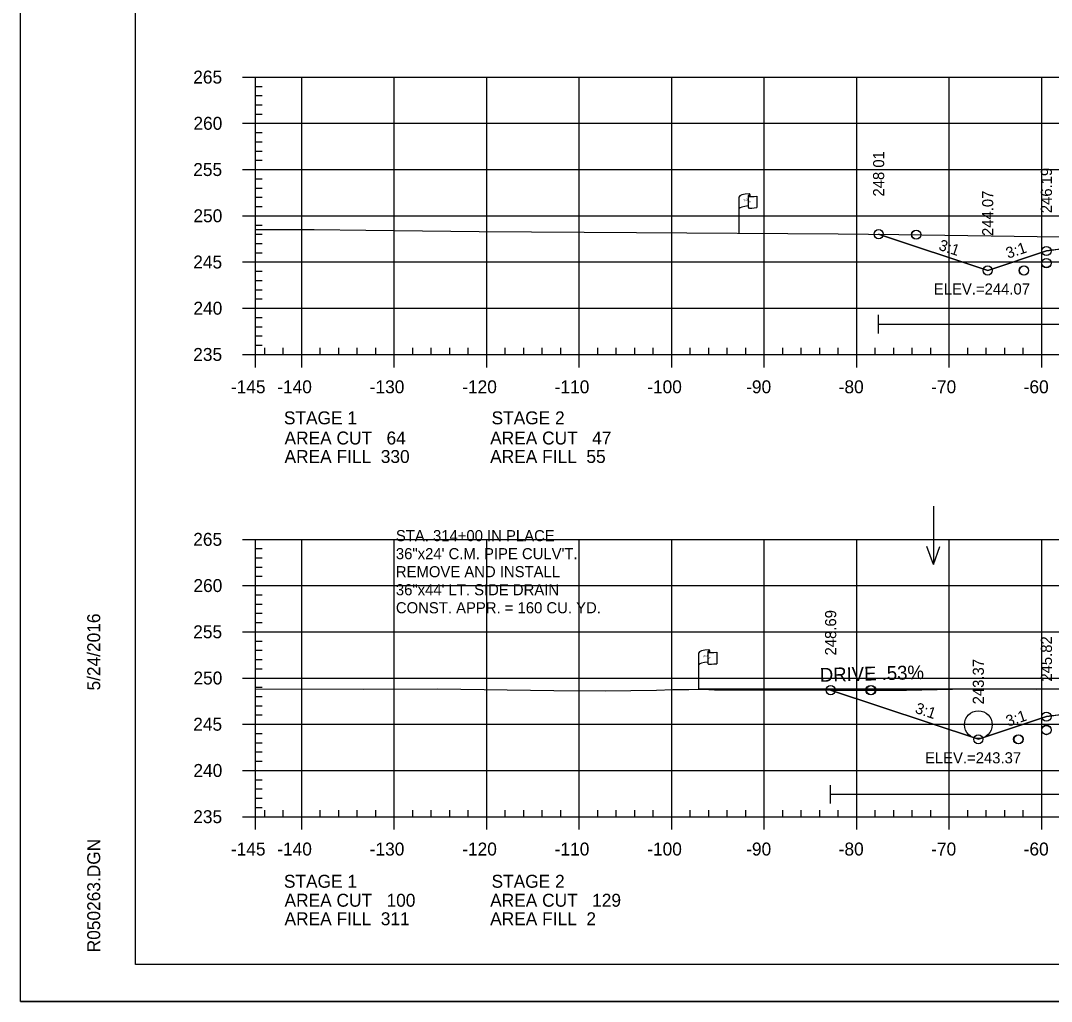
# Model space of a CAD drawing. Extents: x 1365647 to 1367999, y 387113 to 400173.
# Drawn here: x 1365723.7 to 1365835.1, y 398466.3 to 398572.4 of the extents above; entities that cross this region are included whole.
import ezdxf

# ---------------------------------------------------------------- set-up
doc = ezdxf.new("R2010")
doc.units = 0
for name, color, linetype in [('E_Existing ROW', 7, 'Continuous'), ('R_Axis', 7, 'Continuous'), ('R_Axis Annot', 7, 'Continuous'), ('R_Border', 7, 'Continuous'), ('R_Border Notes', 7, 'Continuous'), ('R_Contours', 7, 'Continuous'), ('R_Draft', 7, 'Continuous'), ('R_Drive', 7, 'Continuous'), ('R_Exist Surface', 7, 'Continuous'), ('R_Fin Surface', 7, 'Continuous'), ('R_Fin Surface Annot', 7, 'Continuous'), ('R_Grid', 7, 'Continuous'), ('R_No Plot', 7, 'Continuous'), ('R_Water', 7, 'Continuous'), ('R_Water Annot', 7, 'Continuous'), ('R_Xsect Elev', 7, 'Continuous')]:
    doc.layers.add(name, color=color, linetype=linetype)

msp = doc.modelspace()

# ---------------------------------------------------------------- linework, layer by layer
at = {"layer": 'E_Existing ROW'}
for p, q in [((1365801.36, 398549.4), (1365801.36, 398553.35)), ((1365802.36, 398553.44), (1365802.36, 398553.43)), ((1365802.36, 398553.43), (1365802.36, 398552.2)), ((1365802.53, 398553.6), (1365802.53, 398553.36)), ((1365803.3, 398553.41), (1365803.3, 398552.17)), ((1365797.01, 398500.07), (1365797.01, 398504.02)), ((1365798, 398504.11), (1365798, 398504.1)), ((1365798, 398504.1), (1365798, 398502.87)), ((1365798.17, 398504.27), (1365798.17, 398504.03)), ((1365798.94, 398504.07), (1365798.94, 398502.83))]:
    msp.add_line(p, q, dxfattribs=at)
for centre, radius, start, end in [((1365802.45, 398553.6), 0.0783, 263.0712, 93.9564), ((1365802.44, 398553.44), 0.078, 88.6458, 274.2828), ((1365802.44, 398552.2), 0.0783, 180, 273.9564), ((1365798.08, 398504.11), 0.078, 88.6458, 274.2828), ((1365798.09, 398504.27), 0.0783, 263.0712, 93.9564), ((1365798.08, 398502.87), 0.0783, 180, 273.9564)]:
    msp.add_arc(centre, radius, start, end, dxfattribs=at)
for centre, major_axis, ratio, start_param, end_param in [((1365802.95, 398553.39), (-1.58, -0.04), 0.19887, 5.030368, 6.283185), ((1365803.65, 398553.51), (-1.23, -0.13), 0.052933, 0.159456, 1.268315), ((1365802.94, 398552.07), (-1.58, -0.04), 0.19887, 5.083035, 6.194897), ((1365803.65, 398552.27), (-1.23, -0.13), 0.052933, 0.159456, 1.268315), ((1365798.59, 398504.06), (-1.58, -0.04), 0.19887, 5.030368, 6.283185), ((1365799.3, 398504.18), (-1.23, -0.13), 0.052933, 0.159456, 1.268315), ((1365798.58, 398502.74), (-1.58, -0.04), 0.19887, 5.083035, 6.194897), ((1365799.3, 398502.94), (-1.23, -0.13), 0.052933, 0.159456, 1.268315)]:
    msp.add_ellipse(centre, major_axis=major_axis, ratio=ratio, start_param=start_param, end_param=end_param, dxfattribs=at)
at = {"layer": 'R_Axis'}
for p, q in [((1365747.69, 398566.29), (1365749.09, 398566.29)), ((1365749.09, 398536.29), (1365749.09, 398566.29)), ((1365749.09, 398565.29), (1365749.79, 398565.29)), ((1365749.09, 398564.29), (1365749.79, 398564.29)), ((1365749.09, 398563.29), (1365749.79, 398563.29)), ((1365749.09, 398562.29), (1365749.79, 398562.29)), ((1365747.69, 398561.29), (1365749.09, 398561.29)), ((1365749.09, 398560.29), (1365749.79, 398560.29)), ((1365749.09, 398559.29), (1365749.79, 398559.29)), ((1365749.09, 398558.29), (1365749.79, 398558.29)), ((1365749.09, 398557.29), (1365749.79, 398557.29)), ((1365747.69, 398556.29), (1365749.09, 398556.29)), ((1365749.09, 398555.29), (1365749.79, 398555.29)), ((1365749.09, 398554.29), (1365749.79, 398554.29)), ((1365749.09, 398553.29), (1365749.79, 398553.29)), ((1365749.09, 398552.29), (1365749.79, 398552.29)), ((1365747.69, 398551.29), (1365749.09, 398551.29)), ((1365749.09, 398550.29), (1365749.79, 398550.29)), ((1365749.09, 398549.29), (1365749.79, 398549.29)), ((1365749.09, 398548.29), (1365749.79, 398548.29)), ((1365749.09, 398547.29), (1365749.79, 398547.29)), ((1365747.69, 398546.29), (1365749.09, 398546.29)), ((1365749.09, 398545.29), (1365749.79, 398545.29)), ((1365749.09, 398544.29), (1365749.79, 398544.29)), ((1365749.09, 398543.29), (1365749.79, 398543.29)), ((1365749.09, 398542.29), (1365749.79, 398542.29)), ((1365747.69, 398541.29), (1365749.09, 398541.29)), ((1365749.09, 398540.29), (1365749.79, 398540.29)), ((1365749.09, 398539.29), (1365749.79, 398539.29)), ((1365749.09, 398538.29), (1365749.79, 398538.29)), ((1365749.09, 398537.29), (1365749.79, 398537.29)), ((1365749.09, 398536.29), (1365749.09, 398536.99)), ((1365750.09, 398536.29), (1365750.09, 398536.99)), ((1365752.09, 398536.29), (1365752.09, 398536.99)), ((1365756.09, 398536.29), (1365756.09, 398536.99)), ((1365758.09, 398536.29), (1365758.09, 398536.99)), ((1365760.09, 398536.29), (1365760.09, 398536.99)), ((1365762.09, 398536.29), (1365762.09, 398536.99)), ((1365766.09, 398536.29), (1365766.09, 398536.99)), ((1365768.09, 398536.29), (1365768.09, 398536.99)), ((1365770.09, 398536.29), (1365770.09, 398536.99)), ((1365772.09, 398536.29), (1365772.09, 398536.99)), ((1365776.09, 398536.29), (1365776.09, 398536.99)), ((1365778.09, 398536.29), (1365778.09, 398536.99)), ((1365780.09, 398536.29), (1365780.09, 398536.99)), ((1365782.09, 398536.29), (1365782.09, 398536.99)), ((1365786.09, 398536.29), (1365786.09, 398536.99)), ((1365788.09, 398536.29), (1365788.09, 398536.99)), ((1365790.09, 398536.29), (1365790.09, 398536.99)), ((1365792.09, 398536.29), (1365792.09, 398536.99)), ((1365796.09, 398536.29), (1365796.09, 398536.99)), ((1365798.09, 398536.29), (1365798.09, 398536.99)), ((1365800.09, 398536.29), (1365800.09, 398536.99)), ((1365802.09, 398536.29), (1365802.09, 398536.99)), ((1365806.09, 398536.29), (1365806.09, 398536.99)), ((1365808.09, 398536.29), (1365808.09, 398536.99)), ((1365810.09, 398536.29), (1365810.09, 398536.99)), ((1365812.09, 398536.29), (1365812.09, 398536.99)), ((1365816.09, 398536.29), (1365816.09, 398536.99)), ((1365818.09, 398536.29), (1365818.09, 398536.99)), ((1365820.09, 398536.29), (1365820.09, 398536.99)), ((1365822.09, 398536.29), (1365822.09, 398536.99)), ((1365826.09, 398536.29), (1365826.09, 398536.99)), ((1365828.09, 398536.29), (1365828.09, 398536.99)), ((1365830.09, 398536.29), (1365830.09, 398536.99)), ((1365832.09, 398536.29), (1365832.09, 398536.99)), ((1365747.69, 398536.29), (1365749.09, 398536.29)), ((1365749.09, 398536.29), (1366039.09, 398536.29)), ((1365749.09, 398534.89), (1365749.09, 398536.29)), ((1365754.09, 398534.89), (1365754.09, 398536.29)), ((1365764.09, 398534.89), (1365764.09, 398536.29)), ((1365774.09, 398534.89), (1365774.09, 398536.29)), ((1365784.09, 398534.89), (1365784.09, 398536.29)), ((1365794.09, 398534.89), (1365794.09, 398536.29)), ((1365804.09, 398534.89), (1365804.09, 398536.29)), ((1365814.09, 398534.89), (1365814.09, 398536.29)), ((1365824.09, 398534.89), (1365824.09, 398536.29)), ((1365834.09, 398534.89), (1365834.09, 398536.29)), ((1365747.69, 398516.29), (1365749.09, 398516.29)), ((1365749.09, 398486.29), (1365749.09, 398516.29)), ((1365749.09, 398515.29), (1365749.79, 398515.29)), ((1365749.09, 398514.29), (1365749.79, 398514.29)), ((1365749.09, 398513.29), (1365749.79, 398513.29)), ((1365749.09, 398512.29), (1365749.79, 398512.29)), ((1365747.69, 398511.29), (1365749.09, 398511.29)), ((1365749.09, 398510.29), (1365749.79, 398510.29)), ((1365749.09, 398509.29), (1365749.79, 398509.29)), ((1365749.09, 398508.29), (1365749.79, 398508.29)), ((1365749.09, 398507.29), (1365749.79, 398507.29)), ((1365747.69, 398506.29), (1365749.09, 398506.29)), ((1365749.09, 398505.29), (1365749.79, 398505.29)), ((1365749.09, 398504.29), (1365749.79, 398504.29)), ((1365749.09, 398503.29), (1365749.79, 398503.29)), ((1365747.69, 398501.29), (1365749.09, 398501.29)), ((1365749.09, 398502.29), (1365749.79, 398502.29)), ((1365749.09, 398500.29), (1365749.79, 398500.29)), ((1365749.09, 398499.29), (1365749.79, 398499.29)), ((1365749.09, 398498.29), (1365749.79, 398498.29)), ((1365749.09, 398497.29), (1365749.79, 398497.29)), ((1365747.69, 398496.29), (1365749.09, 398496.29)), ((1365749.09, 398495.29), (1365749.79, 398495.29)), ((1365749.09, 398494.29), (1365749.79, 398494.29)), ((1365749.09, 398493.29), (1365749.79, 398493.29)), ((1365747.69, 398491.29), (1365749.09, 398491.29)), ((1365749.09, 398492.29), (1365749.79, 398492.29)), ((1365749.09, 398490.29), (1365749.79, 398490.29)), ((1365749.09, 398489.29), (1365749.79, 398489.29)), ((1365749.09, 398488.29), (1365749.79, 398488.29)), ((1365749.09, 398487.29), (1365749.79, 398487.29)), ((1365749.09, 398486.29), (1365749.09, 398486.99)), ((1365750.09, 398486.29), (1365750.09, 398486.99)), ((1365752.09, 398486.29), (1365752.09, 398486.99)), ((1365756.09, 398486.29), (1365756.09, 398486.99)), ((1365758.09, 398486.29), (1365758.09, 398486.99)), ((1365760.09, 398486.29), (1365760.09, 398486.99)), ((1365762.09, 398486.29), (1365762.09, 398486.99)), ((1365766.09, 398486.29), (1365766.09, 398486.99)), ((1365768.09, 398486.29), (1365768.09, 398486.99)), ((1365770.09, 398486.29), (1365770.09, 398486.99)), ((1365772.09, 398486.29), (1365772.09, 398486.99)), ((1365776.09, 398486.29), (1365776.09, 398486.99)), ((1365778.09, 398486.29), (1365778.09, 398486.99)), ((1365780.09, 398486.29), (1365780.09, 398486.99)), ((1365782.09, 398486.29), (1365782.09, 398486.99)), ((1365786.09, 398486.29), (1365786.09, 398486.99)), ((1365788.09, 398486.29), (1365788.09, 398486.99)), ((1365790.09, 398486.29), (1365790.09, 398486.99)), ((1365792.09, 398486.29), (1365792.09, 398486.99)), ((1365796.09, 398486.29), (1365796.09, 398486.99)), ((1365798.09, 398486.29), (1365798.09, 398486.99)), ((1365800.09, 398486.29), (1365800.09, 398486.99)), ((1365802.09, 398486.29), (1365802.09, 398486.99)), ((1365806.09, 398486.29), (1365806.09, 398486.99)), ((1365808.09, 398486.29), (1365808.09, 398486.99)), ((1365810.09, 398486.29), (1365810.09, 398486.99)), ((1365812.09, 398486.29), (1365812.09, 398486.99)), ((1365816.09, 398486.29), (1365816.09, 398486.99)), ((1365818.09, 398486.29), (1365818.09, 398486.99)), ((1365820.09, 398486.29), (1365820.09, 398486.99)), ((1365822.09, 398486.29), (1365822.09, 398486.99)), ((1365826.09, 398486.29), (1365826.09, 398486.99)), ((1365828.09, 398486.29), (1365828.09, 398486.99)), ((1365830.09, 398486.29), (1365830.09, 398486.99)), ((1365832.09, 398486.29), (1365832.09, 398486.99)), ((1365747.69, 398486.29), (1365749.09, 398486.29)), ((1365749.09, 398486.29), (1366039.09, 398486.29)), ((1365749.09, 398484.89), (1365749.09, 398486.29)), ((1365754.09, 398484.89), (1365754.09, 398486.29)), ((1365764.09, 398484.89), (1365764.09, 398486.29)), ((1365774.09, 398484.89), (1365774.09, 398486.29)), ((1365784.09, 398484.89), (1365784.09, 398486.29)), ((1365794.09, 398484.89), (1365794.09, 398486.29)), ((1365804.09, 398484.89), (1365804.09, 398486.29)), ((1365814.09, 398484.89), (1365814.09, 398486.29)), ((1365824.09, 398484.89), (1365824.09, 398486.29)), ((1365834.09, 398484.89), (1365834.09, 398486.29))]:
    msp.add_line(p, q, dxfattribs=at)
at = {"layer": 'R_Border'}
for p, q in [((1365736.09, 398470.29), (1365736.09, 398675.75)), ((1365736.09, 398470.29), (1365736.09, 398470.29)), ((1366052.27, 398470.29), (1365736.09, 398470.29))]:
    msp.add_line(p, q, dxfattribs=at)
at = {"layer": 'R_Contours'}
for points in [[(1365816.45, 398549.3), (1365818.63, 398549.28), (1365836.07, 398549), (1365839.67, 398548.87), (1365844.94, 398548.54), (1365835.17, 398547.58), (1365834.59, 398547.48), (1365828.24, 398545.37)], [(1365811.26, 398499.98), (1365812.34, 398499.98), (1365819.47, 398499.98), (1365827.75, 398500.16), (1365833.52, 398500.1), (1365845.58, 398500.29), (1365847.93, 398500.34), (1365859.96, 398500.55), (1365861.63, 398500.67), (1365872.54, 398500.88), (1365862.59, 398499.9), (1365835.17, 398497.21), (1365834.59, 398497.11), (1365827.23, 398494.66)]]:
    msp.add_lwpolyline(points, close=True, dxfattribs=at)
at = {"layer": 'R_Drive'}
msp.add_line((1365849.62, 398500.1), (1365797.09, 398500.07), dxfattribs=at)
at = {"layer": 'R_Exist Surface'}
for points in [[(1365749.09, 398549.82), (1365755.41, 398549.8), (1365761.01, 398549.74), (1365773.25, 398549.57), (1365790.27, 398549.47), (1365812.09, 398549.33), (1365818.63, 398549.28), (1365836.07, 398549)], [(1365749.09, 398500.12), (1365760.81, 398500.09), (1365768.76, 398500.11), (1365781.34, 398499.93), (1365786.9, 398499.89), (1365792.43, 398499.97), (1365794.21, 398500.05), (1365795.92, 398500.03), (1365797.05, 398500.07), (1365797.46, 398500.08), (1365798.72, 398500.02), (1365812.34, 398499.98), (1365819.47, 398499.98), (1365827.75, 398500.16), (1365833.52, 398500.1), (1365845.58, 398500.29)]]:
    msp.add_lwpolyline(points, dxfattribs=at)
at = {"layer": 'R_Fin Surface'}
for points in [[(1365816.45, 398549.3), (1365828.24, 398545.37), (1365834.59, 398547.48), (1365835.17, 398547.58), (1365856.59, 398551.15), (1365862.59, 398551.74), (1365864.59, 398551.94), (1365894.09, 398554.83), (1365923.59, 398557.72), (1365925.59, 398557.91), (1365931.59, 398558.5), (1365945.36, 398556.21), (1365953.59, 398554.83), (1365983.15, 398544.98), (1365998.66, 398550.15)], [(1365811.26, 398499.98), (1365827.23, 398494.66), (1365834.59, 398497.11), (1365835.17, 398497.21), (1365856.59, 398500.78), (1365862.59, 398501.37), (1365864.59, 398501.56), (1365894.09, 398504.46), (1365923.59, 398507.35), (1365925.59, 398507.54), (1365931.59, 398508.13), (1365945.36, 398505.84), (1365953.59, 398504.46), (1365983.31, 398494.56), (1366003.89, 398501.42)]]:
    msp.add_lwpolyline(points, dxfattribs=at)
at = {"layer": 'R_Grid'}
for p, q in [((1365749.09, 398566.29), (1366039.09, 398566.29)), ((1365749.09, 398536.29), (1365749.09, 398566.29)), ((1365754.09, 398536.29), (1365754.09, 398566.29)), ((1365764.09, 398536.29), (1365764.09, 398566.29)), ((1365774.09, 398536.29), (1365774.09, 398566.29)), ((1365784.09, 398536.29), (1365784.09, 398566.29)), ((1365794.09, 398536.29), (1365794.09, 398566.29)), ((1365804.09, 398536.29), (1365804.09, 398566.29)), ((1365814.09, 398536.29), (1365814.09, 398566.29)), ((1365824.09, 398536.29), (1365824.09, 398566.29)), ((1365834.09, 398536.29), (1365834.09, 398566.29)), ((1365749.09, 398561.29), (1366039.09, 398561.29)), ((1365749.09, 398556.29), (1366039.09, 398556.29)), ((1365749.09, 398551.29), (1366039.09, 398551.29)), ((1365749.09, 398546.29), (1366039.09, 398546.29)), ((1365749.09, 398541.29), (1366039.09, 398541.29)), ((1365749.09, 398536.29), (1366039.09, 398536.29)), ((1365749.09, 398516.29), (1366039.09, 398516.29)), ((1365749.09, 398486.29), (1365749.09, 398516.29)), ((1365754.09, 398486.29), (1365754.09, 398516.29)), ((1365764.09, 398486.29), (1365764.09, 398516.29)), ((1365774.09, 398486.29), (1365774.09, 398516.29)), ((1365784.09, 398486.29), (1365784.09, 398516.29)), ((1365794.09, 398486.29), (1365794.09, 398516.29)), ((1365804.09, 398486.29), (1365804.09, 398516.29)), ((1365814.09, 398486.29), (1365814.09, 398516.29)), ((1365824.09, 398486.29), (1365824.09, 398516.29)), ((1365834.09, 398486.29), (1365834.09, 398516.29)), ((1365749.09, 398511.29), (1366039.09, 398511.29)), ((1365749.09, 398506.29), (1366039.09, 398506.29)), ((1365749.09, 398501.29), (1366039.09, 398501.29)), ((1365749.09, 398496.29), (1366039.09, 398496.29)), ((1365749.09, 398491.29), (1366039.09, 398491.29)), ((1365749.09, 398486.29), (1366039.09, 398486.29))]:
    msp.add_line(p, q, dxfattribs=at)
at = {"layer": 'R_No Plot'}
msp.add_line((1365723.69, 398466.31), (1366057.03, 398466.31), dxfattribs=at)
msp.add_lwpolyline([(1365723.69, 398679.65), (1366057.03, 398679.65), (1366057.03, 398466.31), (1365723.69, 398466.31)], close=True, dxfattribs=at)
for centre in [(1365816.45, 398549.3), (1365820.5, 398549.25), (1365820.52, 398549.25), (1365834.59, 398547.48), (1365834.59, 398546.18), (1365834.59, 398546.17), (1365828.24, 398545.37), (1365832.15, 398545.37), (1365832.17, 398545.37), (1365811.26, 398499.98), (1365815.58, 398499.98), (1365815.64, 398499.98), (1365834.59, 398497.11), (1365834.59, 398495.68), (1365834.59, 398495.66), (1365827.23, 398494.66), (1365831.54, 398494.66), (1365831.59, 398494.66)]:
    msp.add_circle(centre, 0.5, dxfattribs=at)
at = {"layer": 'R_Water'}
for p, q in [((1365816.45, 398538.56), (1365816.45, 398540.56)), ((1365816.45, 398539.56), (1365881.62, 398539.56)), ((1365811.26, 398487.71), (1365811.26, 398489.71)), ((1365811.26, 398488.71), (1365881.11, 398488.71))]:
    msp.add_line(p, q, dxfattribs=at)
msp.add_circle((1365827.23, 398496.24), 1.5, dxfattribs=at)
at = {"layer": 'R_Water Annot'}
for p, q in [((1365822.37, 398519.86), (1365822.37, 398513.58)), ((1365822.37, 398513.58), (1365821.67, 398515.5)), ((1365822.37, 398513.58), (1365823.07, 398515.5))]:
    msp.add_line(p, q, dxfattribs=at)

# ---------------------------------------------------------------- texts
at = {"layer": 'E_Existing ROW'}
for s, height, rotation, p in [('R ', 0.2, 9.9884, (1365801.88, 398552.85)), (' O', 0.2, 9.9884, (1365802.03, 398552.9)), ('W', 0.2, 351.1788, (1365802.36, 398552.73)), ('DWB 11-9-07', 0.001, 90, (1365802.53, 398553.36)), ('DWB 11-9-07', 0.001, 5.0717, (1365803.29, 398552.17)), ('DWB 11-9-07', 0.001, 90, (1365801.36, 398549.4)), ('R ', 0.2, 9.9884, (1365797.53, 398503.52)), (' O', 0.2, 9.9884, (1365797.67, 398503.56)), ('W', 0.2, 351.1788, (1365798, 398503.4)), ('DWB 11-9-07', 0.001, 90, (1365798.17, 398504.03)), ('DWB 11-9-07', 0.001, 5.0717, (1365798.93, 398502.83)), ('DWB 11-9-07', 0.001, 90, (1365797.01, 398500.07))]:
    msp.add_text(s, height=height, rotation=rotation, dxfattribs=at).set_placement(p)
at = {"layer": 'R_Axis Annot'}
for s, p in [('265', (1365742.35, 398565.59)), ('260', (1365742.37, 398560.59)), ('255', (1365742.35, 398555.59)), ('250', (1365742.37, 398550.59)), ('245', (1365742.35, 398545.59)), ('240', (1365742.37, 398540.59)), ('235', (1365742.35, 398535.59)), ('-145', (1365746.42, 398532.09)), ('-140', (1365751.43, 398532.09)), ('-130', (1365761.43, 398532.09)), ('-120', (1365771.43, 398532.09)), ('-110', (1365781.43, 398532.09)), ('-100', (1365791.43, 398532.09)), ('-90', (1365802.13, 398532.09)), ('-80', (1365812.13, 398532.09)), ('-70', (1365822.13, 398532.09)), ('-60', (1365832.13, 398532.09)), ('STAGE 1', (1365752.15, 398528.73)), ('STAGE 2', (1365774.6, 398528.73)), ('AREA CUT   64', (1365752.22, 398526.55)), ('AREA CUT   47', (1365774.45, 398526.55)), ('AREA FILL  330', (1365752.22, 398524.55)), ('AREA FILL  55', (1365774.45, 398524.55)), ('265', (1365742.35, 398515.59)), ('260', (1365742.37, 398510.59)), ('255', (1365742.35, 398505.59)), ('250', (1365742.37, 398500.59)), ('245', (1365742.35, 398495.59)), ('240', (1365742.37, 398490.59)), ('235', (1365742.35, 398485.59)), ('-145', (1365746.42, 398482.09)), ('-140', (1365751.43, 398482.09)), ('-130', (1365761.43, 398482.09)), ('-120', (1365771.43, 398482.09)), ('-110', (1365781.43, 398482.09)), ('-100', (1365791.43, 398482.09)), ('-90', (1365802.13, 398482.09)), ('-80', (1365812.13, 398482.09)), ('-70', (1365822.13, 398482.09)), ('-60', (1365832.13, 398482.09)), ('STAGE 1', (1365752.15, 398478.6)), ('STAGE 2', (1365774.6, 398478.6)), ('AREA CUT   100', (1365752.22, 398476.55)), ('AREA CUT   129', (1365774.45, 398476.55)), ('AREA FILL  311', (1365752.22, 398474.55)), ('AREA FILL  2', (1365774.45, 398474.55))]:
    msp.add_text(s, height=1.4, dxfattribs=at).set_placement(p)
at = {"layer": 'R_Border'}
for s, p in [('5/24/2016', (1365732.29, 398499.94)), ('R050263.DGN', (1365732.29, 398471.62))]:
    msp.add_text(s, height=1.4, rotation=90, dxfattribs=at).set_placement(p)
at = {"layer": 'R_Border Notes'}
for s, p in [('ELEV.=244.07', (1365822.42, 398542.77)), ('ELEV.=243.37', (1365821.46, 398492.06))]:
    msp.add_text(s, height=1.2, dxfattribs=at).set_placement(p)
at = {"layer": 'R_Draft'}
for s, p in [('STA. 314+00 IN PLACE', (1365764.26, 398516.09)), ('36"x24\' C.M. PIPE CULV\'T.', (1365764.26, 398514.14)), ('REMOVE AND INSTALL ', (1365764.26, 398512.19)), ('36"x44\' LT. SIDE DRAIN', (1365764.26, 398510.24)), ('CONST. APPR. = 160 CU. YD.', (1365764.26, 398508.29))]:
    msp.add_text(s, height=1.2, rotation=360, dxfattribs=at).set_placement(p)
at = {"layer": 'R_Drive'}
msp.add_text('DRIVE .53%', height=1.5, rotation=1.5525, dxfattribs=at).set_placement((1365810.11, 398500.87))
at = {"layer": 'R_Fin Surface Annot'}
for rotation, p in [(341.5651, (1365822.85, 398547.63)), (18.4349, (1365830.44, 398546.64)), (341.5651, (1365820.3, 398497.54)), (18.4349, (1365830.44, 398496.02))]:
    msp.add_text('3:1', height=1.2, rotation=rotation, dxfattribs=at).set_placement(p)
at = {"layer": 'R_Xsect Elev'}
for s, p in [('248.01', (1365817.05, 398553.37)), ('246.19', (1365835.19, 398551.57)), ('244.07', (1365828.84, 398549.1)), ('248.69', (1365811.86, 398503.73)), ('245.82', (1365835.19, 398500.9)), ('243.37', (1365827.83, 398498.44)), ('243.37', (1365827.83, 398498.44))]:
    msp.add_text(s, height=1.2, rotation=90, dxfattribs=at).set_placement(p)

doc.saveas('drawing.dxf')
